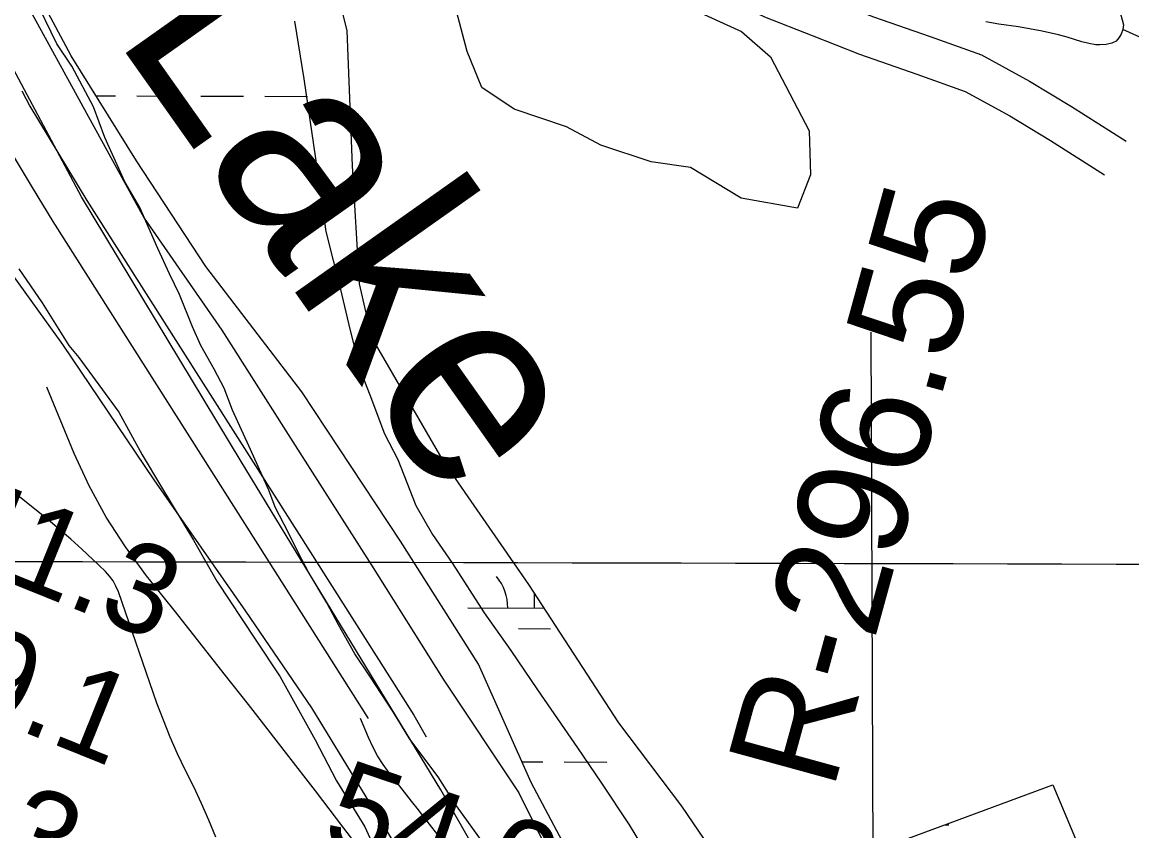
# Model space of a CAD drawing. Extents: x 3161615 to 3199515, y 867541 to 892976.
# Drawn here: x 3188718 to 3189551, y 884865 to 885472 of the extents above; entities that cross this region are included whole.
import ezdxf

# ---------------------------------------------------------------- set-up
doc = ezdxf.new("R2010")
doc.units = 0
for name, color, linetype in [('V-GRID-MAJR', 7, 'Continuous'), ('V-LEVE-TOET', 7, 'Continuous'), ('V-RIVR-IDEN', 7, 'Continuous'), ('V-RIVR-RANG', 7, 'Continuous'), ('V-RIVR-RANG-IDEN', 7, 'Continuous'), ('V-ROAD-CNTR', 7, 'Continuous'), ('V-SITE-VEGE', 7, 'Continuous'), ('V-TOPO-MINR', 7, 'Continuous'), ('V-TOPO-SHOR', 7, 'Continuous'), ('V-WETL-SWMP', 7, 'Continuous')]:
    doc.layers.add(name, color=color, linetype=linetype)

msp = doc.modelspace()

# ---------------------------------------------------------------- linework, layer by layer
at = {"layer": 'V-GRID-MAJR'}
msp.add_spline([(3165858.044, 885132.7980000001), (3171084.176, 885116.4550000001), (3176310.311, 885100.872), (3181536.449, 885086.049), (3186762.588, 885071.987), (3191988.73, 885058.685), (3197214.873, 885046.142), (3197214.874, 885046.142)], degree=3, dxfattribs=at)
at = {"layer": 'V-LEVE-TOET'}
for points in [[(3187914.974000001, 886426.606999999), (3188053.616000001, 886431.234999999), (3188183.000000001, 886440.540999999), (3188326.723000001, 886451.454999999), (3188379.045000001, 886460.2939999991), (3188308.989000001, 886389.5279999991), (3188289.205000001, 886366.2989999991), (3188289.656000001, 886338.6529999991), (3188320.742000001, 886251.856999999), (3188356.736000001, 886147.4539999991), (3188413.072000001, 886009.434999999), (3188448.409000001, 885896.045999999), (3188497.790000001, 885769.403999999), (3188550.706000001, 885622.385999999), (3188585.633000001, 885525.7549999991), (3188632.188000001, 885415.5169999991), (3188677.967000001, 885327.393999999), (3188748.1440000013, 885230.2059999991), (3188816.784000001, 885128.520999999), (3188885.585000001, 885029.944999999), (3188935.105000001, 884957.559999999), (3189002.061000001, 884847.6029999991)], [(3188720.807000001, 885486.2899999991), (3188766.047000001, 885403.6959999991), (3188809.547000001, 885324.895999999), (3188867.751000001, 885240.7939999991), (3188924.419000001, 885151.675999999), (3188980.045000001, 885064.6279999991), (3189033.764000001, 884978.9539999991), (3189090.559000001, 884893.7259999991)], [(3189090.559000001, 884893.7259999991), (3189234.587000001, 884604.5909999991), (3189249.588000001, 884566.559999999), (3189259.113000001, 884548.2279999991), (3189274.873000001, 884524.2459999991), (3189290.362000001, 884499.993999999), (3189306.3940000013, 884475.4709999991), (3189319.976000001, 884455.263999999), (3189449.403000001, 884304.212999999), (3189521.556000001, 884225.878999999), (3189542.176000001, 884202.185999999), (3189629.808000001, 884102.300999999)]]:
    msp.add_lwpolyline(points, dxfattribs=at)
at = {"layer": 'V-ROAD-CNTR'}
for points in [[(3188883.832195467, 885705.950560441), (3188903.9221552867, 885691.241589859), (3188926.433110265, 885678.5596152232), (3188971.409020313, 885649.6826729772), (3189009.8069435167, 885627.0977181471), (3189048.113866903, 885612.408747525), (3189101.332760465, 885591.9507884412), (3189145.691671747, 885572.0718281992), (3189192.020579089, 885550.0238722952), (3189226.519510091, 885532.6039071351), (3189286.938389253, 885503.4519654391), (3189321.719319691, 885489.7679928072), (3189356.7512496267, 885475.9850203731), (3189399.2651645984, 885461.1380500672), (3189437.818087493, 885447.325077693), (3189473.9790151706, 885427.624117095), (3189505.313952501, 885408.587155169), (3189546.287870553, 885382.648207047)], [(3188870.270222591, 885678.6976149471), (3188887.642187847, 885665.979640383), (3188910.953141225, 885652.8476666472), (3188955.695051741, 885624.1207241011), (3188996.7429696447, 885599.9777723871), (3189037.361888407, 885584.4028035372), (3189089.806783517, 885564.2408438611), (3189133.1096969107, 885544.8358826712), (3189178.812605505, 885523.085926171), (3189213.239536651, 885505.7019609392), (3189274.9104133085, 885475.9460204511), (3189310.735341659, 885461.8500486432), (3189346.311270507, 885447.855076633), (3189389.259184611, 885432.8561066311), (3189425.508112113, 885419.8671326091), (3189459.0070451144, 885401.6181691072), (3189489.499984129, 885383.0912061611), (3189530.2419026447, 885357.3002577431)], [(3188717.578527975, 885420.3501316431), (3188723.520516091, 885408.9051545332), (3188766.315430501, 885338.2412958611), (3188923.905115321, 885090.1597920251)], [(3188691.6135799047, 885405.2531618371), (3188697.348568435, 885394.2071839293), (3188725.4675121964, 885347.7772767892)], [(3188725.4675121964, 885347.7772767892), (3188740.8214814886, 885322.4253274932), (3188894.8571734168, 885079.937812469)], [(3188923.905115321, 885090.1597920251), (3189011.768939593, 884951.8430686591), (3189020.999921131, 884935.7111009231)], [(3188894.8571734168, 885079.937812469), (3188977.675007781, 884949.565073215)]]:
    msp.add_lwpolyline(points, dxfattribs=at)
at = {"layer": 'V-SITE-VEGE'}
for points in [[(3189065.207000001, 884854.442999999), (3189043.926000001, 884883.927999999), (3189030.186000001, 884905.7009999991), (3189008.891000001, 884933.9139999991), (3188996.408000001, 884954.3979999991), (3188978.912000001, 884981.295999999), (3188967.656000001, 884997.952999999), (3188955.188000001, 885019.7089999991), (3188946.476000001, 885036.3359999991), (3188932.750000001, 885059.3779999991), (3188925.281000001, 885073.449999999), (3188917.827000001, 885088.7919999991), (3188907.871000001, 885107.974999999), (3188902.929000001, 885120.746999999), (3188888.049000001, 885153.9739999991), (3188875.638000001, 885180.814999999), (3188869.469000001, 885197.4139999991), (3188861.998000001, 885211.484999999), (3188852.030000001, 885229.3969999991), (3188845.831000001, 885243.454999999), (3188835.933000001, 885267.7239999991), (3188828.478000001, 885283.0669999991), (3188819.797000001, 885302.2359999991), (3188806.159000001, 885332.9069999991), (3188794.930000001, 885352.104999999), (3188780.049000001, 885385.3319999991), (3188771.409000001, 885408.3169999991), (3188755.228000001, 885439.013999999), (3188743.974000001, 885455.672999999), (3188726.578000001, 885491.469999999)], [(3188922.172000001, 885472.7259999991), (3188929.312000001, 885429.4149999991), (3188941.116000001, 885349.180999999), (3188945.814000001, 885314.7969999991), (3188956.765000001, 885271.442999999), (3188962.837000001, 885245.944999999), (3188971.347000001, 885211.5179999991), (3188978.759000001, 885192.3629999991), (3188989.869000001, 885162.9929999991), (3188999.822000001, 885143.8069999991), (3189013.419000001, 885109.324999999), (3189025.887000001, 885087.5689999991), (3189040.899000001, 885065.7849999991), (3189064.635000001, 885028.6419999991)], [(3188715.361000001, 885286.890999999), (3188732.872000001, 885261.261999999), (3188752.854000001, 885229.2479999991), (3188760.380000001, 885220.2629999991), (3188790.431000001, 885179.2379999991), (3188807.869000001, 885147.251999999), (3188821.595000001, 885124.211999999), (3188846.560000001, 885083.241999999), (3188864.013000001, 885052.5279999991), (3188892.765000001, 885008.9729999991), (3188911.5190000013, 884980.7889999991), (3188937.684000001, 884933.4489999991), (3188953.865000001, 884902.748999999), (3188975.089000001, 884868.1789999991), (3188982.529000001, 884851.5659999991)], [(3189064.635000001, 885028.6419999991), (3189084.6610000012, 885000.442999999), (3189104.670000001, 884970.974999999), (3189134.693000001, 884927.4029999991), (3189152.204000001, 884901.7769999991), (3189173.456000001, 884869.7479999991), (3189183.440000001, 884853.1059999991)]]:
    msp.add_lwpolyline(points, dxfattribs=at)
at = {"layer": 'V-TOPO-MINR'}
for points in [[(3188863.349578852, 884860.3744109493), (3188858.015500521, 884873.0655350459), (3188852.4722695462, 884885.6614708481), (3188846.6153096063, 884898.114624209), (3188840.549197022, 884910.4725892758), (3188834.5826577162, 884922.8680246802), (3188828.95704785, 884935.408198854), (3188823.8428321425, 884948.1654811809), (3188819.0695458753, 884961.067502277), (3188790.0852560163, 885044.5622734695), (3188788.286111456, 885048.7566101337), (3188786.1293196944, 885052.7223673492), (3188783.436057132, 885056.3452553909), (3188780.385147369, 885059.7395639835), (3188770.923960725, 885068.868778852), (3188762.7593045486, 885076.5318919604), (3188754.458448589, 885084.0401807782), (3188745.9532929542, 885091.3162331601), (3188737.311937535, 885098.4374612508), (3188568.404421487, 885233.7557945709)], [(3188980.7546119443, 884839.2854650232), (3188959.3887614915, 884867.2904706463), (3188937.9440437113, 884895.2346864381), (3188916.3810249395, 884923.0877174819), (3188894.7391388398, 884950.879958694), (3188887.718102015, 884959.8569588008), (3188869.4889149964, 884983.0845158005), (3188851.208174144, 885006.2712873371), (3188832.8501025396, 885029.3968806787), (3188814.4404771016, 885052.4816885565), (3188811.1891958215, 885056.5447068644), (3188795.354652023, 885078.1515932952), (3188780.8159548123, 885100.5245953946), (3188768.2210274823, 885124.0467709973), (3188756.921946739, 885148.335062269), (3188736.3000000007, 885198.0800000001)], [(3189029.7130955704, 884862.2098256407), (3189023.5798734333, 884870.2746884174), (3189017.384246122, 884878.2926595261), (3189015.370413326, 884880.8679334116), (3189010.1235956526, 884887.5541574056), (3189004.861727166, 884894.228474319), (3188999.5772824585, 884900.8849306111), (3188994.277786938, 884907.5294798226), (3188993.338730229, 884908.7027947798), (3188988.781952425, 884914.9199447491), (3188984.5982446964, 884921.3576609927), (3188980.9741420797, 884928.126226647), (3188977.723109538, 884935.1153585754), (3188971.79, 884949.43)]]:
    msp.add_lwpolyline(points, dxfattribs=at)
at = {"layer": 'V-TOPO-SHOR'}
for p, q in [((3189815.584000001, 885343.986999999), (3189543.878000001, 885466.434999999)), ((3189354.694504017, 885239.3441294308), (3189356.7575497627, 884704.7360251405))]:
    msp.add_line(p, q, dxfattribs=at)
for points in [[(3189185.234543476, 884612.2741737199), (3189137.7132733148, 884711.5370682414), (3189032.010439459, 884895.9306635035), (3188882.223992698, 885142.4033141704), (3188762.3987487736, 885340.9975891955), (3188674.344035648, 885505.870141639), (3188633.854619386, 885587.4115375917), (3188567.091142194, 885769.9273189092), (3188486.347118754, 886017.9793803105), (3188464.3958116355, 886081.7674806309)], [(3189218.751000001, 885482.623999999), (3189257.696000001, 885464.974999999), (3189279.540000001, 885445.878999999), (3189308.435000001, 885390.5219999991), (3189309.425000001, 885357.349999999), (3189299.844000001, 885332.4299999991), (3189257.481000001, 885339.8729999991), (3189219.378000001, 885362.881999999), (3189189.815000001, 885367.087999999), (3189152.099000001, 885379.560999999), (3189126.475000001, 885393.457999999), (3189087.026000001, 885406.7869999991), (3189062.948000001, 885422.9369999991), (3189051.784000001, 885450.0219999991), (3189043.721000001, 885480.229999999), (3189040.344000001, 885504.9269999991), (3189051.985000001, 885533.9999999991), (3189103.353000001, 885520.890999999), (3189152.472000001, 885509.155999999), (3189188.105000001, 885498.9239999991), (3189218.751000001, 885482.623999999)], [(3189541.694000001, 885480.1989999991), (3189544.521000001, 885469.881999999), (3189543.878000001, 885466.434999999), (3189542.579000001, 885462.9859999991), (3189540.951000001, 885460.192999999), (3189538.827000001, 885457.726999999), (3189535.718000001, 885456.0739999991), (3189531.461000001, 885455.074999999), (3189526.705000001, 885454.8919999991), (3189523.5900000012, 885455.0439999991), (3189518.503000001, 885456.008999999), (3189513.252000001, 885457.136999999), (3189502.252000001, 885460.702999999), (3189495.524000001, 885462.479999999), (3189483.380000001, 885465.219999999), (3189465.497000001, 885468.4319999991), (3189450.7320000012, 885470.5059999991), (3189441.2150000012, 885472.275999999)]]:
    msp.add_lwpolyline(points, dxfattribs=at)
at = {"layer": 'V-WETL-SWMP'}
for p, q in [((3188773.3368574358, 885416.6494733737), (3188788.053358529, 885416.6088072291)), ((3188804.0532886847, 885416.5645945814), (3188836.0531489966, 885416.4761692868)), ((3188852.053079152, 885416.4319566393), (3188884.052939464, 885416.3435313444)), ((3188900.0528696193, 885416.299318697), (3188932.0527299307, 885416.2108934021)), ((3189102.3096451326, 885032.3235385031), (3189102.339895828, 885043.2827504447)), ((3189052.309863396, 885032.4617030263), (3189109.48176524, 885032.3037197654)), ((3189090.2671036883, 885016.9258203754), (3189114.2669989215, 885016.8595014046)), ((3189092.99426887, 884916.917314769), (3189108.5829921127, 884916.8742384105)), ((3189124.5829222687, 884916.8300257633), (3189156.58278258, 884916.7416004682)), ((3189410.051127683, 884869.6112048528), (3189413.297501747, 884869.6022341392))]:
    msp.add_line(p, q, dxfattribs=at)
for points in [[(3188943.289000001, 885539.9099999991), (3188961.542000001, 885465.5059999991), (3188965.557000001, 885364.091999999), (3188970.904000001, 885275.6429999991), (3188980.042000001, 885235.4169999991), (3189033.789000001, 885142.4859999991), (3189097.901000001, 885050.1129999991), (3189165.512000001, 884946.1769999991), (3189212.577000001, 884883.8049999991), (3189238.120000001, 884846.2329999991), (3189272.575000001, 884827.8759999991), (3189330.587000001, 884840.1919999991), (3189491.403000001, 884899.7259999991), (3189532.556000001, 884801.390999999), (3189565.743000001, 884707.863999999)], [(3189624.435000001, 884132.5149999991), (3189534.020000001, 884234.9829999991), (3189449.669000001, 884333.3259999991), (3189377.422000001, 884429.123999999), (3189324.099000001, 884501.6669999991), (3189271.255000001, 884584.405999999), (3189216.608000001, 884687.182999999), (3189168.245000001, 884772.8759999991), (3189099.848000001, 884901.518999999), (3189060.287000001, 884990.356999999), (3189001.878000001, 885082.405999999), (3188927.842000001, 885194.611999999), (3188855.775000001, 885288.682999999), (3188803.635000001, 885367.9689999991), (3188754.608000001, 885446.7479999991), (3188718.234000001, 885515.2089999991)]]:
    msp.add_lwpolyline(points, dxfattribs=at)
msp.add_arc((3189047.0682607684, 885032.9509901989), 35.24628790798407, 359.06985755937, 40.61351589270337, dxfattribs=at)

# ---------------------------------------------------------------- texts
at = {"layer": 'V-RIVR-IDEN'}
msp.add_text('Lake', height=149.99970000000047, rotation=305.27096218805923, dxfattribs=at).set_placement((3188786.113746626, 885462.2374504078))
at = {"layer": 'V-RIVR-RANG'}
for s, height, rotation, p in [('41.3', 67.00000000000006, 338.04832571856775, (3188656.951962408, 885072.0720219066)), ('39.1', 67.00000000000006, 338.04832571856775, (3188621.9958607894, 884978.3445568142)), ('38.3', 67.00000000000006, 338.04832571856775, (3188582.635962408, 884886.3920219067)), ('54.0', 66.99999999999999, 341.2083257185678, (3188941.018228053, 884856.4272232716))]:
    msp.add_text(s, height=height, rotation=rotation, dxfattribs=at).set_placement(p)
at = {"layer": 'V-RIVR-RANG-IDEN'}
for s, height, rotation, p in [('R-296.55', 82.99999799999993, 74.65885217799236, (3189326.2660000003, 884894.089)), ('R-296.4', 82.99999800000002, 78.73088931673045, (3189625.702, 884517.159))]:
    msp.add_text(s, height=height, rotation=rotation, dxfattribs=at).set_placement(p)

doc.saveas('drawing.dxf')
